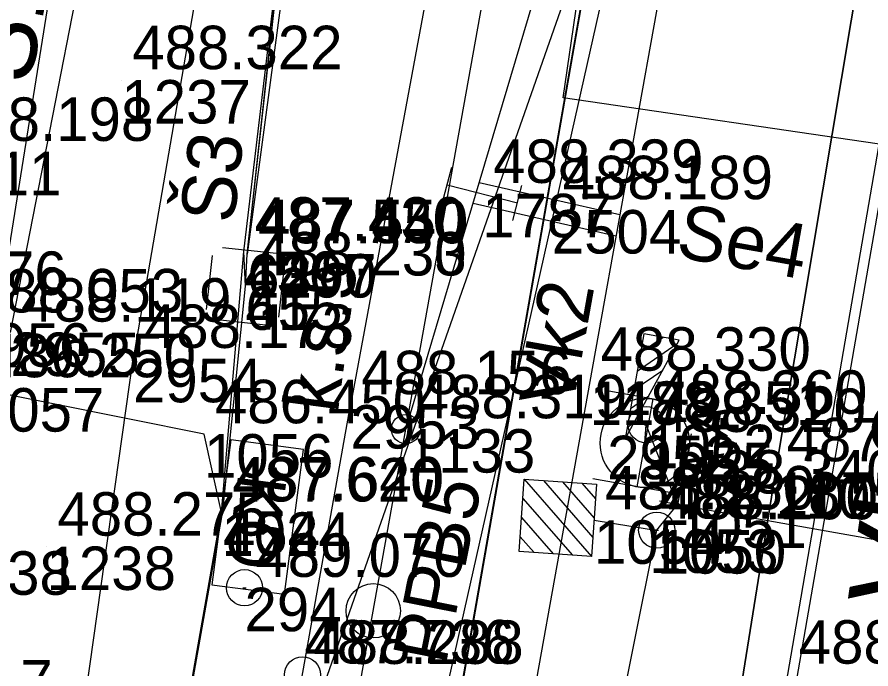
# Model space of a CAD drawing. Extents: x -874038 to -859694, y -1059487 to -1049069.
# Drawn here: x -866515.86 to -866492.3, y -1050150.05 to -1050132.06 of the extents above; entities that cross this region are included whole.
import ezdxf

# ---------------------------------------------------------------- set-up
doc = ezdxf.new("R2010")
doc.units = 0
for name, color, linetype in [('Vrstva 1', 7, 'Continuous'), ('Vrstva 2', 7, 'Continuous'), ('Vrstva 23', 7, 'Continuous'), ('Vrstva 25', 7, 'Continuous'), ('Vrstva 26', 7, 'Continuous'), ('Vrstva 28', 7, 'Continuous'), ('Vrstva 3', 7, 'Continuous'), ('Vrstva 32', 7, 'Continuous'), ('Vrstva 35', 7, 'Continuous'), ('Vrstva 4', 7, 'Continuous'), ('Vrstva 43', 7, 'Continuous'), ('Vrstva 44', 7, 'Continuous'), ('Vrstva 50', 7, 'Continuous'), ('Vrstva 51', 7, 'Continuous'), ('Vrstva 6', 7, 'Continuous'), ('Vrstva 60', 7, 'Continuous'), ('Vrstva 61', 7, 'Continuous'), ('Vrstva 63', 7, 'Continuous'), ('Vrstva 7', 7, 'Continuous')]:
    doc.layers.add(name, color=color, linetype=linetype)

msp = doc.modelspace()

# ---------------------------------------------------------------- linework, layer by layer
at = {"layer": 'Vrstva 1'}
for p, q in [((-866500.79, -1050134.288), (-866500.209, -1050130.314)), ((-866461.282, -1050140.064), (-866500.79, -1050134.288))]:
    msp.add_line(p, q, dxfattribs=at)
msp.add_lwpolyline([(-866495.84, -1050119), (-866497.982, -1050130.55), (-866500.06, -1050142.119), (-866502.438, -1050155.401), (-866504.752, -1050168.299), (-866506.931, -1050180.451), (-866509.072, -1050192.436), (-866511.12, -1050203.896), (-866512.818, -1050213.468), (-866513.553, -1050217.613)], dxfattribs=at)
at = {"layer": 'Vrstva 2'}
for points in [[(-866508.066, -1050159.786), (-866505.131, -1050143.432), (-866502.206, -1050127.129)], [(-866505.131, -1050143.432), (-866500.413, -1050127.57)]]:
    msp.add_lwpolyline(points, dxfattribs=at)
msp.add_circle((-866505.131, -1050143.432), 0.4, dxfattribs=at)
at = {"layer": 'Vrstva 23'}
msp.add_lwpolyline([(-866491.243, -1050132.411), (-866500.349, -1050184.929)], dxfattribs=at)
at = {"layer": 'Vrstva 25'}
msp.add_circle((-866507.983, -1050150.213), 0.5, dxfattribs=at)
at = {"layer": 'Vrstva 26'}
for points in [[(-866497.14, -1050158.42), (-866494.93, -1050144.62), (-866492.59, -1050130.62), (-866492.59, -1050127.42), (-866492.04, -1050126.9), (-866491.55, -1050126.43), (-866491.21, -1050124.49), (-866490.87, -1050122.52), (-866488.13, -1050117.39), (-866485.83, -1050106.66), (-866484.28, -1050098.98), (-866482.93, -1050090.97)], [(-866482.93, -1050090.97), (-866484.28, -1050098.98), (-866485.83, -1050106.66), (-866488.13, -1050117.39), (-866490.87, -1050122.52), (-866491.21, -1050124.49), (-866491.55, -1050126.43), (-866492.04, -1050126.9), (-866492.59, -1050127.42), (-866492.59, -1050130.62), (-866494.93, -1050144.62), (-866497.14, -1050158.42)]]:
    msp.add_lwpolyline(points, dxfattribs=at)
at = {"layer": 'Vrstva 28'}
for p, q in [((-866509.958, -1050143.731), (-866510.482, -1050147.729)), ((-866507.96, -1050143.993), (-866509.958, -1050143.731)), ((-866508.483, -1050147.99), (-866507.96, -1050143.993)), ((-866510.482, -1050147.729), (-866508.483, -1050147.99))]:
    msp.add_line(p, q, dxfattribs=at)
for points in [[(-866509.6, -1050138.53), (-866508.12, -1050126.08), (-866506.39, -1050115.14), (-866506.21, -1050113.92), (-866502.03, -1050090.7), (-866501.83, -1050089.52), (-866499.98, -1050079.73), (-866497.31, -1050066.14), (-866497.11, -1050064.95), (-866497.47, -1050061.87), (-866494.31, -1050044.45), (-866492.94, -1050041.88), (-866492.73, -1050040.75), (-866490.751, -1050027.825), (-866489.96, -1050025.21), (-866485.48, -1049999.76), (-866484.37, -1049995.86), (-866484.13, -1049994.64), (-866483.57, -1049988.75), (-866479.88, -1049968.28)], [(-866499.92, -1050128.26), (-866499.36, -1050128.35), (-866499.04, -1050128.46), (-866505.22, -1050156)], [(-866510.22, -1050145.73), (-866510.7, -1050143.57), (-866517.02, -1050142.3), (-866525.39, -1050140.62), (-866532.88, -1050139.11), (-866532.89, -1050134.68)], [(-866544.37, -1050204.45), (-866541, -1050204.46), (-866531.57, -1050205.56), (-866526.12, -1050206.75), (-866521.22, -1050207.39), (-866520.33, -1050202.53), (-866517.57, -1050187.41), (-866516.24, -1050179.92), (-866510.22, -1050145.73), (-866509.6, -1050138.53)], [(-866505.84, -1050161.84), (-866501.52, -1050162.74), (-866498.21, -1050146.22), (-866497.64, -1050145.51), (-866498.5, -1050143.31)], [(-866498.54, -1050143.81), (-866498.5, -1050143.31)], [(-866498.21, -1050146.22), (-866498.42, -1050146.2), (-866499.94, -1050145.95)]]:
    msp.add_lwpolyline(points, dxfattribs=at)
at = {"layer": 'Vrstva 3'}
for p, q in [((-866504.117, -1050137.168), (-866503.865, -1050136.2)), ((-866503.991, -1050136.684), (-866502.055, -1050137.188)), ((-866502.181, -1050137.672), (-866501.929, -1050136.704)), ((-866498.567, -1050140.808), (-866498.548, -1050140.802)), ((-866498.658, -1050141.316), (-866498.032, -1050140.895)), ((-866498.75, -1050141.833), (-866497.645, -1050141.071)), ((-866498.843, -1050142.35), (-866498.041, -1050141.8)), ((-866497.11, -1050142.814), (-866499.536, -1050142.38)), ((-866498.935, -1050142.866), (-866498.428, -1050142.513)), ((-866498.323, -1050142.597), (-866498.757, -1050145.023)), ((-866499.028, -1050143.383), (-866498.832, -1050143.24)), ((-866501.867, -1050144.815), (-866500.009, -1050146.948)), ((-866497.544, -1050145.24), (-866499.97, -1050144.806)), ((-866501.338, -1050144.852), (-866499.972, -1050146.419)), ((-866500.808, -1050144.888), (-866499.936, -1050145.889)), ((-866500.28, -1050144.924), (-866499.9, -1050145.36)), ((-866501.903, -1050145.344), (-866500.537, -1050146.911)), ((-866501.939, -1050145.874), (-866501.067, -1050146.875)), ((-866501.976, -1050146.403), (-866501.596, -1050146.839))]:
    msp.add_line(p, q, dxfattribs=at)
for points in [[(-866499.085, -1050143.702), (-866497.592, -1050140.974), (-866498.565, -1050140.799), (-866499.085, -1050143.702)], [(-866499.085, -1050143.702), (-866497.592, -1050140.974), (-866498.565, -1050140.799), (-866499.085, -1050143.702)], [(-866499.871, -1050144.952), (-866500.009, -1050146.948), (-866502.004, -1050146.811), (-866501.867, -1050144.815), (-866499.871, -1050144.952)], [(-866499.871, -1050144.952), (-866500.009, -1050146.948), (-866502.004, -1050146.811), (-866501.867, -1050144.815), (-866499.871, -1050144.952)]]:
    msp.add_lwpolyline(points, dxfattribs=at)
msp.add_lwpolyline([(-866499.871, -1050144.952), (-866500.009, -1050146.948), (-866502.004, -1050146.811), (-866501.867, -1050144.815)], close=True, dxfattribs=at)
msp.add_lwpolyline([(-866499.871, -1050144.952), (-866500.009, -1050146.948), (-866502.004, -1050146.811), (-866501.867, -1050144.815)], close=True, dxfattribs=at)
msp.add_circle((-866498.54, -1050143.815), 1.232, dxfattribs=at)
at = {"layer": 'Vrstva 32'}
for points in [[(-866509.51, -1050138.6), (-866508.38, -1050128.3), (-866506.21, -1050113.94), (-866501.87, -1050089.49), (-866497.28, -1050066.11), (-866497.1, -1050064.94), (-866497.46, -1050061.87), (-866494.3, -1050044.44), (-866492.93, -1050041.88), (-866492.72, -1050040.74), (-866490.75, -1050027.82), (-866490.32, -1050025.14), (-866485.86, -1049999.67), (-866484.76, -1049995.81), (-866484.48, -1049994.61), (-866483.95, -1049988.67), (-866480.26, -1049968.24), (-866479.04, -1049964.21), (-866475.22, -1049944.1), (-866474.34, -1049941.68)], [(-866509.56, -1050139.49), (-866509.6, -1050138.53), (-866508.12, -1050126.08), (-866506.39, -1050115.14), (-866506.21, -1050113.92), (-866502.03, -1050090.7), (-866501.84, -1050089.52), (-866500, -1050079.73), (-866497.11, -1050064.95)], [(-866521.22, -1050207.39), (-866517.57, -1050187.41), (-866510.18, -1050145.7), (-866509.56, -1050139.49), (-866509.51, -1050138.6)], [(-866544.37, -1050204.45), (-866541, -1050204.46), (-866531.57, -1050205.56), (-866526.12, -1050206.75), (-866521.22, -1050207.39), (-866517.57, -1050187.41), (-866510.18, -1050145.7), (-866509.56, -1050139.49)], [(-866515.8, -1050177.4), (-866510.18, -1050145.7), (-866509.56, -1050139.49)], [(-866512.93, -1050161.22), (-866510.18, -1050145.7), (-866509.56, -1050139.49)]]:
    msp.add_lwpolyline(points, dxfattribs=at)
at = {"layer": 'Vrstva 35'}
for p, q in [((-866509.51, -1050138.604), (-866508.384, -1050128.298)), ((-866509.51, -1050138.6), (-866508.38, -1050128.3)), ((-866510.193, -1050138.415), (-866508.702, -1050138.578)), ((-866510.632, -1050140.128), (-866510.469, -1050138.637)), ((-866508.48, -1050138.854), (-866508.643, -1050140.345)), ((-866508.919, -1050140.567), (-866510.41, -1050140.404))]:
    msp.add_line(p, q, dxfattribs=at)
for points in [[(-866489.16, -1050026.15), (-866490.75, -1050027.83), (-866492.94, -1050041.88), (-866494.31, -1050044.45), (-866497.47, -1050061.87), (-866497.11, -1050064.95), (-866501.88, -1050089.49), (-866506.21, -1050113.94), (-866509.51, -1050138.6)], [(-866510.7, -1050143.57), (-866517.02, -1050142.3), (-866525.39, -1050140.62), (-866532.88, -1050139.11)]]:
    msp.add_lwpolyline(points, dxfattribs=at)
at = {"layer": 'Vrstva 4'}
msp.add_lwpolyline([(-866509.962, -1050218.201), (-866509.767, -1050215.334), (-866507.568, -1050204.634), (-866504.212, -1050185.031), (-866501.462, -1050171.903), (-866497.638, -1050167.789), (-866496.673, -1050162.305), (-866494.593, -1050150.206), (-866491.525, -1050132.374)], dxfattribs=at)
at = {"layer": 'Vrstva 44'}
for points in [[(-866487.695, -1050063.218), (-866491.446, -1050081.177), (-866505.89, -1050163.565), (-866517.279, -1050219.791), (-866546.351, -1050218.156), (-866558.908, -1050275.234), (-866568.988, -1050294.895), (-866588.978, -1050350.048), (-866609.417, -1050369.06), (-866613.019, -1050391.26), (-866602.498, -1050412.296), (-866589.615, -1050418.846), (-866587.422, -1050422.063)], [(-866505.865, -1050163.637), (-866491.429, -1050081.162)], [(-866514.403, -1050127.904), (-866520.323, -1050164.976), (-866525.024, -1050200.701), (-866527.588, -1050219.348)]]:
    msp.add_lwpolyline(points, dxfattribs=at)
at = {"layer": 'Vrstva 50'}
for p, q in [((-866498.55, -1050143.31), (-866498.45, -1050143.31)), ((-866498.26, -1050146.22), (-866498.16, -1050146.22))]:
    msp.add_line(p, q, dxfattribs=at)
for centre in [(-866498.5, -1050143.31), (-866498.21, -1050146.22)]:
    msp.add_circle(centre, 0.5, dxfattribs=at)
at = {"layer": 'Vrstva 51'}
for points in [[(-866505.405, -1050082.504), (-866509.245, -1050103.894), (-866513.019, -1050125.26), (-866516.045, -1050140.765)], [(-866507.306, -1050122.38), (-866509.251, -1050122.101), (-866509.967, -1050125.895), (-866512.659, -1050141.491)], [(-866502.854, -1050123.11), (-866503.767, -1050127.184), (-866506.661, -1050142.768)], [(-866521.974, -1050223.122), (-866522.836, -1050222.967), (-866521.832, -1050214.636), (-866520.019, -1050200.577), (-866517.9, -1050182.189), (-866515.129, -1050159.048), (-866512.659, -1050141.491)], [(-866521.974, -1050223.122), (-866520.115, -1050214.536), (-866517.414, -1050201.131), (-866513.829, -1050183.006), (-866509.718, -1050159.96), (-866506.661, -1050142.768)]]:
    msp.add_lwpolyline(points, dxfattribs=at)
at = {"layer": 'Vrstva 6'}
for p, q in [((-866497.265, -1050143.566), (-866497.64, -1050145.51)), ((-866498.131, -1050145.415), (-866497.149, -1050145.605))]:
    msp.add_line(p, q, dxfattribs=at)
msp.add_lwpolyline([(-866497.64, -1050145.51), (-866465.095, -1050151.281)], dxfattribs=at)
at = {"layer": 'Vrstva 60'}
for p, q in [((-866512.98, -1050133.796), (-866512.98, -1050133.796)), ((-866503.023, -1050136.936), (-866503.023, -1050136.936)), ((-866501.105, -1050137.385), (-866501.105, -1050137.385)), ((-866509.6, -1050138.53), (-866509.6, -1050138.53)), ((-866509.51, -1050138.6), (-866509.51, -1050138.6)), ((-866509.51, -1050138.6), (-866509.51, -1050138.6)), ((-866509.51, -1050138.604), (-866509.51, -1050138.604)), ((-866509.56, -1050139.49), (-866509.56, -1050139.49)), ((-866509.556, -1050139.491), (-866509.556, -1050139.491)), ((-866512.659, -1050141.491), (-866512.659, -1050141.491)), ((-866500.06, -1050142.119), (-866500.06, -1050142.119)), ((-866506.661, -1050142.768), (-866506.661, -1050142.768)), ((-866498.5, -1050143.31), (-866498.5, -1050143.31)), ((-866510.7, -1050143.57), (-866510.7, -1050143.57)), ((-866505.131, -1050143.432), (-866505.131, -1050143.432)), ((-866499.577, -1050143.614), (-866499.577, -1050143.614)), ((-866498.54, -1050143.81), (-866498.54, -1050143.81)), ((-866494.93, -1050144.62), (-866494.93, -1050144.62)), ((-866497.64, -1050145.51), (-866497.64, -1050145.51)), ((-866510.22, -1050145.73), (-866510.22, -1050145.73)), ((-866510.18, -1050145.7), (-866510.18, -1050145.7)), ((-866499.94, -1050145.95), (-866499.94, -1050145.95)), ((-866498.42, -1050146.2), (-866498.42, -1050146.2)), ((-866498.21, -1050146.22), (-866498.21, -1050146.22)), ((-866515.044, -1050146.672), (-866515.044, -1050146.672)), ((-866509.583, -1050147.81), (-866509.583, -1050147.81))]:
    msp.add_line(p, q, dxfattribs=at)
at = {"layer": 'Vrstva 63'}
msp.add_line((-866548.702, -1050268.572), (-866485.085, -1050086.776), dxfattribs=at)
at = {"layer": 'Vrstva 7'}
for p, q in [((-866503.105, -1050136.62), (-866499.231, -1050137.506)), ((-866503.276, -1050137.196), (-866499.338, -1050138.097)), ((-866509.633, -1050147.81), (-866509.533, -1050147.81))]:
    msp.add_line(p, q, dxfattribs=at)
for centre, radius in [((-866509.583, -1050147.81), 0.5), ((-866506.031, -1050148.447), 0.75)]:
    msp.add_circle(centre, radius, dxfattribs=at)

# ---------------------------------------------------------------- texts
at = {"layer": 'Vrstva 2'}
msp.add_text('Vk2', height=2.5, rotation=81.6824, dxfattribs=at).set_placement((-866490.465, -1050148.487))
at = {"layer": 'Vrstva 25'}
msp.add_text('Š3', height=1.5, rotation=83.7648, dxfattribs=at).set_placement((-866509.873, -1050137.776))
at = {"layer": 'Vrstva 28'}
for s, height, rotation, p in [('k.s.5', 1.5, 82.5462, (-866507.01, -1050143.014)), ('KO', 1.344, 262.5462, (-866509.751, -1050144.63))]:
    msp.add_text(s, height=height, rotation=rotation, dxfattribs=at).set_placement(p)
at = {"layer": 'Vrstva 3'}
for s, rotation, p in [('Vk2', 79.8494, (-866500.537, -1050142.902)), ('PPB5', 78.7775, (-866504.033, -1050149.969))]:
    msp.add_text(s, height=1.5, rotation=rotation, dxfattribs=at).set_placement(p)
at = {"layer": 'Vrstva 43'}
msp.add_text('Š18', height=1.9999, rotation=79.6019, dxfattribs=at).set_placement((-866515.497, -1050133.967))
at = {"layer": 'Vrstva 6'}
for s, height, rotation, p in [('Se4', 1.5, 349.9439, (-866497.721, -1050138.671)), ('  A A', 1, 79.0746, (-866496.658, -1050145.7))]:
    msp.add_text(s, height=height, rotation=rotation, dxfattribs=at).set_placement(p)
at = {"layer": 'Vrstva 60'}
for s, p in [('1237', (-866512.98, -1050134.996)), ('1411', (-866518.201, -1050136.976)), ('1787', (-866503.023, -1050138.136)), ('2504', (-866501.105, -1050138.585)), ('456', (-866509.6, -1050139.73)), ('62', (-866509.51, -1050139.804)), ('1390', (-866509.51, -1050139.8)), ('1497', (-866509.51, -1050139.8)), ('455', (-866509.56, -1050140.69)), ('61', (-866509.556, -1050140.691)), ('2956', (-866517.376, -1050141.71)), ('2955', (-866516.045, -1050141.965)), ('2954', (-866512.659, -1050142.691)), ('1179', (-866500.06, -1050143.319)), ('1057', (-866517.02, -1050143.5)), ('2953', (-866506.661, -1050143.968)), ('1052', (-866498.5, -1050144.51)), ('1056', (-866510.7, -1050144.77)), ('1133', (-866505.131, -1050144.632)), ('2952', (-866499.577, -1050144.814)), ('1055', (-866498.54, -1050145.01)), ('1875', (-866494.93, -1050145.82)), ('1051', (-866497.64, -1050146.71)), ('454', (-866510.18, -1050146.9)), ('1024', (-866510.22, -1050146.93)), ('1054', (-866499.94, -1050147.15)), ('1053', (-866498.42, -1050147.4)), ('1050', (-866498.21, -1050147.42)), ('1238', (-866515.044, -1050147.872)), ('294', (-866509.583, -1050149.01))]:
    msp.add_text(s, height=1.2, dxfattribs=at).set_placement(p)
at = {"layer": 'Vrstva 61'}
for s, p in [('488.322', (-866512.68, -1050133.496)), ('488.198', (-866517.901, -1050135.476)), ('488.339', (-866502.723, -1050136.636)), ('488.189', (-866500.805, -1050137.085)), ('487.430', (-866509.3, -1050138.23)), ('487.440', (-866509.21, -1050138.3)), ('487.550', (-866509.21, -1050138.3)), ('487.440', (-866509.21, -1050138.304)), ('488.230', (-866509.26, -1050139.19)), ('488.233', (-866509.256, -1050139.191)), ('487.976', (-866520.292, -1050139.728)), ('488.053', (-866517.076, -1050140.21)), ('488.119', (-866515.745, -1050140.465)), ('488.173', (-866512.359, -1050141.191)), ('486.250', (-866516.72, -1050142)), ('488.330', (-866499.76, -1050141.819)), ('488.156', (-866506.361, -1050142.468)), ('488.319', (-866504.831, -1050143.132)), ('488.360', (-866498.2, -1050143.01)), ('486.450', (-866510.4, -1050143.27)), ('488.351', (-866499.277, -1050143.314)), ('488.320', (-866498.24, -1050143.51)), ('487.320', (-866494.63, -1050144.32)), ('488.340', (-866497.34, -1050145.21)), ('487.620', (-866509.92, -1050145.43)), ('487.640', (-866509.88, -1050145.4)), ('488.180', (-866499.64, -1050145.65)), ('488.110', (-866498.12, -1050145.9)), ('488.200', (-866497.91, -1050145.92)), ('488.275', (-866514.744, -1050146.372)), ('489.070', (-866509.283, -1050147.51)), ('488.138', (-866520.147, -1050148.004)), ('487.736', (-866507.934, -1050149.9)), ('488.288', (-866507.683, -1050149.913)), ('488.100', (-866494.293, -1050149.906)), ('488.117', (-866520.676, -1050151.004))]:
    msp.add_text(s, height=1.2, dxfattribs=at).set_placement(p)

doc.saveas('drawing.dxf')
